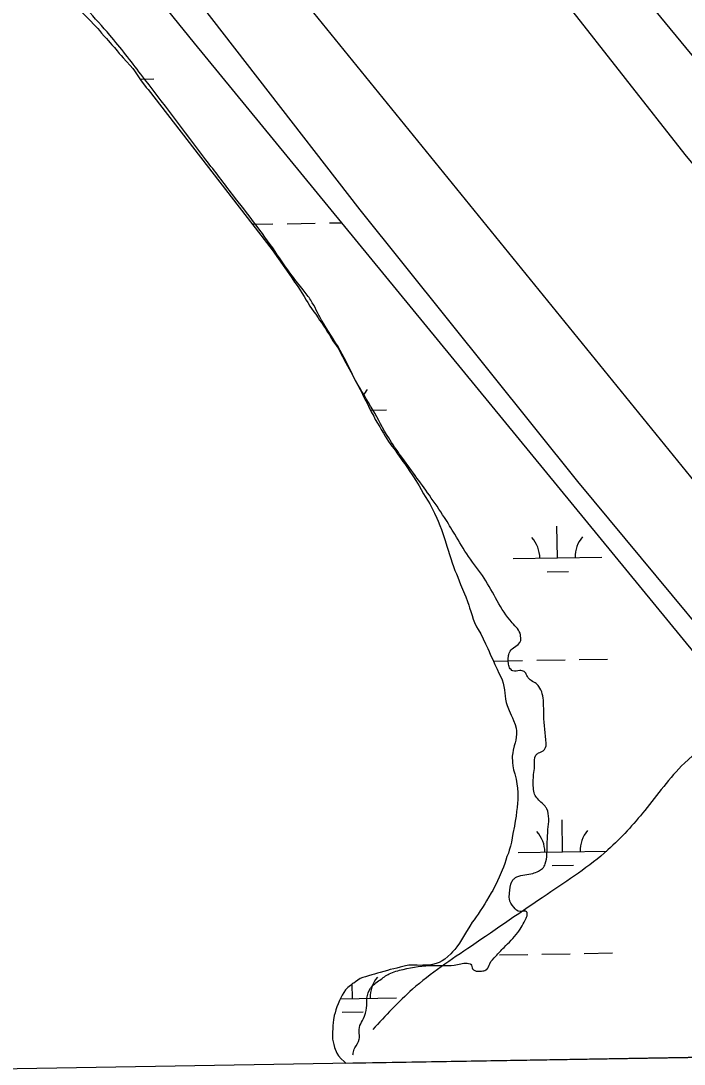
# Model space of a CAD drawing. Extents: x 3887375 to 3925618, y 296674 to 322633.
# Drawn here: x 3898333 to 3899083, y 302226 to 303407 of the extents above; entities that cross this region are included whole.
import ezdxf

# ---------------------------------------------------------------- set-up
doc = ezdxf.new("R2010")
doc.units = 0
for name, color, linetype in [('V-GRID-FRAM', 7, 'Continuous'), ('V-LEVE-TOET', 7, 'Continuous'), ('V-RIVR-EDGE', 7, 'Continuous'), ('V-ROAD-CNTR', 7, 'Continuous'), ('V-TOPO-SHOR', 7, 'Continuous'), ('V-WETL-SWMP', 7, 'Continuous')]:
    doc.layers.add(name, color=color, linetype=linetype)

msp = doc.modelspace()

# ---------------------------------------------------------------- linework, layer by layer
at = {"layer": 'V-GRID-FRAM'}
msp.add_lwpolyline([(3891343.3, 320285.8), (3923192.8, 320832.5), (3923512.8, 302652.9), (3891647.4, 302105.9), (3891343.3, 320285.8)], dxfattribs=at)
at = {"layer": 'V-LEVE-TOET'}
for points in [[(3898585.7, 303512.6), (3899286.8, 302649.1), (3899626, 302242.9)], [(3898485.1, 303491.9), (3898716.6, 303192.8), (3898962.9, 302885.5), (3899211.9, 302585.2), (3899480.2, 302254.3), (3899491.4, 302240.6)]]:
    msp.add_lwpolyline(points, dxfattribs=at)
at = {"layer": 'V-RIVR-EDGE'}
for points in [[(3894498, 310522.4), (3894530, 310496.1), (3894553.8, 310474.7), (3894579.9, 310451.3), (3894614.8, 310419.2), (3894633.2, 310400.7), (3894662.8, 310372.4), (3894685.1, 310353.4), (3894692.4, 310347.1), (3894709.8, 310328.1), (3894746.6, 310285.3), (3894785.8, 310252.2), (3894809.6, 310225.9), (3894830.4, 310205.4), (3894852.7, 310189.9), (3894866.7, 310171.8), (3894915.2, 310120.3), (3894950.1, 310083.7), (3894971.4, 310062.8), (3894999, 310039.4), (3895025.2, 310017), (3895052.8, 309992.7), (3895093, 309952.3), (3895110.9, 309932.8), (3895141.4, 309903.1), (3895188.9, 309855.9), (3895222.8, 309821.3), (3895255.8, 309784.3), (3895319.2, 309722.5), (3895350.7, 309688.4), (3895358.4, 309676.3), (3895364.7, 309669.4), (3895374.9, 309663.1), (3895389, 309650.4), (3895410.8, 309628.1), (3895448.5, 309583.3), (3895480.5, 309554.1), (3895503.8, 309527.8), (3895533.8, 309499.5), (3895577.4, 309454.8), (3895606.9, 309425.5), (3895653.5, 309378.8), (3895685.9, 309349.1), (3895719.8, 309314.5), (3895749.4, 309285.8), (3895790.6, 309242.5), (3895837.1, 309195.8), (3895863.7, 309164.1), (3895900, 309127.6), (3895944.1, 309081.4), (3895955.7, 309070.7), (3895974.6, 309054.6), (3896002.3, 309033.1), (3896032.8, 309003.9), (3896062.8, 308972.3), (3896082.7, 308950.4), (3896119.5, 308911.9), (3896139.3, 308892.5), (3896152, 308889.5), (3896163.1, 308883.7), (3896167.9, 308873.9), (3896170.3, 308862.3), (3896184.4, 308844.3), (3896211, 308816), (3896224.1, 308810.2), (3896236.7, 308802.4), (3896249.8, 308786.8), (3896255.6, 308776.6), (3896270.6, 308766.4), (3896280.3, 308753.2), (3896295.8, 308737.2), (3896375.3, 308661.2), (3896425.2, 308610.1), (3896464.4, 308570.6), (3896519.6, 308515.6), (3896548.7, 308483), (3896563.2, 308467.5), (3896597.6, 308430.9), (3896635.9, 308396.4), (3896666.4, 308365.7), (3896681.4, 308349.6), (3896712.4, 308320.4), (3896746.3, 308287.3), (3896777.4, 308260), (3896801.6, 308235.7), (3896820.5, 308215.3), (3896842.8, 308195.3), (3896851.5, 308181.2), (3896882.5, 308148.6), (3896918.8, 308116.4), (3896962.9, 308074.6), (3896997.8, 308033.2), (3897029.2, 307998.6), (3897042.3, 307985), (3897083.5, 307945.6), (3897107.2, 307918.3), (3897123.2, 307898.8), (3897130, 307898.8), (3897142.1, 307893), (3897146, 307882.3), (3897149.9, 307874), (3897162.9, 307860.4), (3897188.6, 307833.1), (3897229.3, 307788.8), (3897267.6, 307752.3), (3897300.5, 307715.8), (3897334.4, 307680.3), (3897361.5, 307651.1), (3897384.8, 307628.2), (3897411.4, 307599), (3897445.8, 307563.4), (3897494.3, 307516.7), (3897543.2, 307462.7), (3897584.8, 307418.4), (3897609, 307394), (3897646.8, 307355.6), (3897678.8, 307323.9), (3897715.1, 307290.3), (3897752, 307253.3), (3897767, 307236.3), (3897837.7, 307158.4), (3897886.6, 307104.4), (3897936, 307048.4), (3897965.5, 307015.3), (3898010.6, 306970.1), (3898027.5, 306949.1), (3898045, 306936), (3898063.9, 306914.1), (3898089, 306882.5), (3898117.1, 306854.7), (3898160.2, 306801.2), (3898195.6, 306763.7), (3898235.8, 306719.9), (3898261.5, 306693.6), (3898297.3, 306650.8), (3898332.7, 306612.3), (3898369.9, 306568), (3898397.5, 306534.9), (3898422.2, 306505.8), (3898462.9, 306455.1), (3898495.3, 306417.2), (3898522, 306382.2), (3898601.4, 306284.3), (3898652.2, 306228.4), (3898693.4, 306177.3), (3898729.7, 306130.6), (3898777.1, 306074.1), (3898825.5, 306014.3), (3898848.8, 305986), (3898904, 305917.4), (3898957.2, 305854.7), (3898984.4, 305818.2), (3899049.7, 305744.7), (3899107.8, 305679.4), (3899129.1, 305651.7), (3899142.7, 305630.3), (3899156.2, 305611.8), (3899175.1, 305588), (3899224, 305529.6), (3899256, 305493.6), (3899288.9, 305449.3), (3899312.6, 305415.2), (3899375.6, 305336.9), (3899410.9, 305296), (3899442.8, 305252.2), (3899470.4, 305211.9), (3899531.4, 305133.5), (3899579.3, 305071.2), (3899616.1, 305026), (3899647.1, 304986.1), (3899690.7, 304931.1), (3899729.4, 304876.6), (3899753.6, 304846.9), (3899770.6, 304821.6), (3899817.5, 304755.5), (3899845.6, 304713.2), (3899868.3, 304677.2), (3899889.6, 304650.4), (3899911.4, 304623.6), (3899955.4, 304569.1), (3899987.4, 304526.8), (3900012.6, 304494.2), (3900025.6, 304476.2), (3900037.2, 304456.8), (3900061.9, 304431.9), (3900070.7, 304424.1), (3900074.5, 304414.4), (3900075, 304404.2), (3900073, 304397.9), (3900071.5, 304388.7), (3900071.5, 304383.8), (3900075.9, 304379), (3900087.1, 304374.1), (3900096.3, 304367.7), (3900108.4, 304362.4), (3900117.1, 304353.6), (3900140.8, 304326.3), (3900165.5, 304299.1), (3900226.1, 304227.6), (3900277.9, 304164.3), (3900320, 304105.9), (3900352.4, 304062.6), (3900384.4, 304023.2), (3900411.5, 303988.2), (3900438.1, 303954.1), (3900462.8, 303926.8), (3900556.2, 303812.5), (3900597.9, 303762.9), (3900633.7, 303716.6), (3900652.6, 303691.3), (3900702, 303626.6), (3900774.6, 303530.8), (3900849.1, 303437.3), (3900903.4, 303371.2), (3900928.1, 303343.4), (3900948.9, 303317.6), (3901001.2, 303258.3), (3901038.9, 303216.9), (3901074.8, 303173.1), (3901092.2, 303147.3), (3901171.6, 303050.5), (3901205, 303008.6), (3901238.4, 302968.2), (3901274.7, 302927.8), (3901303.3, 302893.8), (3901344, 302847.5), (3901366.7, 302816.4), (3901404.5, 302770.2), (3901454.4, 302715.2), (3901507.2, 302659.2), (3901551.7, 302608.1), (3901584.7, 302570.6), (3901650, 302491.3), (3901681, 302443.6), (3901717.8, 302388.2), (3901785.5, 302298.2), (3901789.5, 302293.3)], [(3898708.9, 302236.4), (3898709.2, 302238.5), (3898711, 302244.5), (3898716, 302254.1), (3898716, 302260.5), (3898716.8, 302269.7), (3898720.7, 302277.5), (3898724.3, 302289.9), (3898724.7, 302300.6), (3898728.6, 302311.9), (3898739.3, 302321.2), (3898749.9, 302328.2), (3898765.6, 302333.2), (3898799.7, 302337.7), (3898827, 302338.7), (3898841.3, 302339.4), (3898842, 302339), (3898844.1, 302333.7), (3898850.1, 302331.2), (3898855.8, 302331.5), (3898860.1, 302333.3), (3898863.6, 302339.7), (3898870.4, 302348.2), (3898879.7, 302358.1), (3898895.3, 302374.8), (3898904.6, 302391.1), (3898906, 302396.8), (3898905.3, 302398.5), (3898897.9, 302398.6), (3898890.8, 302403.5), (3898885.8, 302413.1), (3898885.9, 302419.5), (3898888.7, 302432.7), (3898891.2, 302435.9), (3898894.4, 302438), (3898903.3, 302440.1), (3898912.2, 302441.9), (3898918.6, 302444.3), (3898923.2, 302447.5), (3898926.4, 302452.8), (3898928.2, 302463.5), (3898929.4, 302491.5), (3898928, 302515), (3898926.2, 302517.8), (3898916.7, 302527.4), (3898913.8, 302533.1), (3898912.8, 302541), (3898913.2, 302553.7), (3898914.3, 302563), (3898915.7, 302575.8), (3898918.9, 302578.2), (3898921.8, 302579.3), (3898927.5, 302586.4), (3898927.5, 302589.2), (3898924.7, 302620.8), (3898924.4, 302635.4), (3898919.1, 302653.5), (3898914.9, 302657.5), (3898909.2, 302661), (3898905.6, 302666), (3898902.5, 302670.3), (3898897.5, 302671.4), (3898889.7, 302671), (3898886.1, 302674.6), (3898884.7, 302679.9), (3898884.7, 302687.4), (3898885.8, 302692), (3898890.4, 302697.3), (3898898.6, 302705.5), (3898898.6, 302707.6), (3898898.3, 302711.8), (3898889.1, 302725.4), (3898857.3, 302775.9), (3898839.6, 302800.4), (3898824, 302825.7), (3898812.3, 302844.6), (3898795.3, 302869.8), (3898763.1, 302914.3), (3898749.3, 302934.6), (3898731.3, 302966.6), (3898711.8, 302999.7), (3898694.5, 303033.8), (3898673.3, 303068), (3898661.2, 303090.4), (3898652.7, 303102.1), (3898640, 303118.1), (3898620.9, 303145.5), (3898573.1, 303209.6), (3898542.6, 303249.5), (3898469, 303346.3), (3898433.9, 303390.4), (3898408.1, 303419.6), (3898376.9, 303453.4), (3898329.1, 303496.5), (3898283.7, 303543.9), (3898258.9, 303575.5), (3898244.4, 303594.7), (3898205.8, 303647.1), (3898188.1, 303676.6), (3898174.7, 303696.2), (3898144.9, 303737.4), (3898117.3, 303777.6), (3898041.6, 303881.2), (3898010.8, 303925.3), (3897980, 303967.3), (3897955.2, 304004.3), (3897936.8, 304029.9), (3897924.1, 304044.2), (3897897.8, 304065.5), (3897831.9, 304120.8), (3897790.1, 304158.2), (3897770.9, 304177), (3897739.8, 304214.8), (3897722.8, 304239.7), (3897695.9, 304279.5), (3897692.3, 304287), (3897691.3, 304292.3), (3897691.3, 304295.9), (3897690.6, 304299.1), (3897682.8, 304301.9), (3897679.3, 304309), (3897659.5, 304343.9), (3897631.5, 304390.9), (3897588.3, 304462.7), (3897569.9, 304489.1), (3897535.2, 304530.7), (3897488.8, 304585.5), (3897439.9, 304637.5), (3897387.1, 304682), (3897357.8, 304706.1)]]:
    msp.add_spline(points, degree=3, dxfattribs=at)
at = {"layer": 'V-ROAD-CNTR'}
msp.add_spline([(3899517, 302244.8), (3899438.1, 302335), (3899355.3, 302438.2), (3899301.8, 302507), (3899261.4, 302553.4), (3899223, 302570.8), (3899174.5, 302586.2), (3899123.9, 302592), (3899083.8, 302566.6), (3899038.8, 302513), (3898997.3, 302468.5), (3898928.4, 302418), (3898842.9, 302359.7), (3898776.2, 302310.7), (3898731.2, 302265.1)], degree=3, dxfattribs=at)
at = {"layer": 'V-TOPO-SHOR'}
for points in [[(3898463.3, 304123.3), (3898623.8, 303927.3), (3898727.8, 303800.2), (3898948.4, 303542.3), (3899127.7, 303324.8), (3899150.7, 303296.8), (3899424.6, 302962.7), (3899463, 302916.1), (3899505.5, 302864.5), (3899755.6, 302559.3), (3899945.8, 302334.8), (3900013.4, 302249.5)], [(3899909.8, 302247.7), (3899869.8, 302299.1), (3899848.7, 302324.2), (3899784.6, 302402.6), (3899537.9, 302706.3), (3899335.8, 302955.3), (3899212.3, 303101.9), (3899084.6, 303255.6), (3898949.5, 303427.4), (3898778, 303637), (3898682.9, 303753.6), (3898612.8, 303830.4), (3898418.1, 304053.3)]]:
    msp.add_lwpolyline(points, dxfattribs=at)
at = {"layer": 'V-WETL-SWMP'}
for p, q in [((3898529.7, 303381.6), (3898321.7, 303638.9)), ((3898395.2, 303423.9), (3898420.2, 303398.1)), ((3898420.2, 303398.1), (3898422.3, 303395.7)), ((3898422.3, 303395.7), (3898424.6, 303392.7)), ((3898424.6, 303392.7), (3898427.5, 303389.5)), ((3898427.5, 303389.5), (3898430.1, 303386.7)), ((3898430.1, 303386.7), (3898432.1, 303384.3)), ((3898432.1, 303384.3), (3898434.2, 303381.8)), ((3898434.2, 303381.8), (3898436.3, 303379.6)), ((3898436.3, 303379.6), (3898439, 303376.6)), ((3898439, 303376.6), (3898442, 303372.8)), ((3899261.1, 302488.4), (3898529.7, 303381.6)), ((3898442, 303372.8), (3898444.5, 303369.8)), ((3898444.5, 303369.8), (3898446.8, 303367.4)), ((3898446.8, 303367.4), (3898448.9, 303364.8)), ((3898448.9, 303364.8), (3898452.6, 303360.7)), ((3898452.6, 303360.7), (3898457, 303356)), ((3898457, 303356), (3898459.8, 303352.6)), ((3898459.8, 303352.6), (3898461.6, 303350)), ((3898461.6, 303350), (3898464.8, 303345.7)), ((3898464.8, 303345.7), (3898469.5, 303338.9)), ((3898468.2, 303340.8), (3898483.5, 303341.1)), ((3898469.5, 303338.9), (3898473.1, 303333.8)), ((3898473.1, 303333.8), (3898475, 303331.2)), ((3898475, 303331.2), (3898477.1, 303328.8)), ((3898477.1, 303328.8), (3898617.3, 303147.6)), ((3898594.9, 303176.5), (3898618.4, 303176.9)), ((3898634.4, 303177.1), (3898666.3, 303177.7)), ((3898682.3, 303178), (3898696.2, 303178.2)), ((3898617.3, 303147.6), (3898638.9, 303117)), ((3898638.9, 303117), (3898639.6, 303115.9)), ((3898639.6, 303115.9), (3898642.8, 303111)), ((3898642.8, 303111), (3898644.6, 303108.6)), ((3898644.6, 303108.6), (3898646.4, 303106)), ((3898646.4, 303106), (3898649.3, 303101.8)), ((3898649.3, 303101.8), (3898650.9, 303098.8)), ((3898650.9, 303098.8), (3898653.5, 303094.6)), ((3898653.5, 303094.6), (3898656.1, 303090.6)), ((3898656.1, 303090.6), (3898657.9, 303087.9)), ((3898657.9, 303087.9), (3898660.2, 303083.9)), ((3898660.2, 303083.9), (3898661.9, 303081.1)), ((3898661.9, 303081.1), (3898664.7, 303077.3)), ((3898664.7, 303077.3), (3898666.8, 303074.7)), ((3898666.8, 303074.7), (3898669.4, 303070.6)), ((3898669.4, 303070.6), (3898671.2, 303068)), ((3898671.2, 303068), (3898673.2, 303065.3)), ((3898673.2, 303065.3), (3898675.8, 303061.2)), ((3898675.8, 303061.2), (3898677.7, 303058.4)), ((3898677.7, 303058.4), (3898680.2, 303054.4)), ((3898680.2, 303054.4), (3898682.2, 303051.4)), ((3898682.2, 303051.4), (3898684.5, 303047.3)), ((3898684.5, 303047.3), (3898686.2, 303044.7)), ((3898686.2, 303044.7), (3898690.1, 303038.9)), ((3898690.1, 303038.9), (3898692.8, 303035)), ((3898692.8, 303035), (3898695.1, 303030.3)), ((3898695.1, 303030.3), (3898697, 303026.9)), ((3898697, 303026.9), (3898700.9, 303019.6)), ((3898700.9, 303019.6), (3898706.3, 303009.3)), ((3898706.3, 303009.3), (3898709.4, 303003.5)), ((3898709.4, 303003.5), (3898711.9, 302998.9)), ((3898711.9, 302998.9), (3898713.6, 302995.9)), ((3898713.6, 302995.9), (3898717.1, 302989.6)), ((3898717.1, 302989.6), (3898719.8, 302984.3)), ((3898719.8, 302984.3), (3898722.1, 302979.3)), ((3898722.1, 302979.3), (3898724.8, 302974.1)), ((3898724.8, 302974.1), (3898726.4, 302970.7)), ((3898726.4, 302970.7), (3898729.6, 302964.2)), ((3898728.7, 302966.1), (3898746.8, 302966.4)), ((3898729.6, 302964.2), (3898732.3, 302959.2)), ((3898732.3, 302959.2), (3898734, 302955.6)), ((3898734, 302955.6), (3898736.6, 302951.3)), ((3898736.6, 302951.3), (3898739.1, 302947.1)), ((3898739.1, 302947.1), (3898740.6, 302944.1)), ((3898740.6, 302944.1), (3898743.3, 302939.9)), ((3898743.3, 302939.9), (3898745.3, 302936.6)), ((3898745.3, 302936.6), (3898749, 302930.8)), ((3898749, 302930.8), (3898751.8, 302926.9)), ((3898751.8, 302926.9), (3898756.5, 302920.7)), ((3898756.5, 302920.7), (3898759.3, 302916.8)), ((3898759.3, 302916.8), (3898763, 302911.5)), ((3898763, 302911.5), (3898765.3, 302908.1)), ((3898765.3, 302908.1), (3898767.6, 302905.3)), ((3898767.6, 302905.3), (3898770.5, 302900.8)), ((3898770.5, 302900.8), (3898772.6, 302898)), ((3898772.6, 302898), (3898776.6, 302891.8)), ((3898776.6, 302891.8), (3898780.1, 302886.4)), ((3898780.1, 302886.4), (3898783.6, 302880.3)), ((3898783.6, 302880.3), (3898786.1, 302876.2)), ((3898786.1, 302876.2), (3898788.8, 302871.5)), ((3898788.8, 302871.5), (3898790.7, 302868.3)), ((3898790.7, 302868.3), (3898794, 302863.1)), ((3898794, 302863.1), (3898795.7, 302860)), ((3898795.7, 302860), (3898798.8, 302854)), ((3898798.8, 302854), (3898801.1, 302849.7)), ((3898801.1, 302849.7), (3898803.9, 302843.7)), ((3898803.9, 302843.7), (3898805.4, 302840.3)), ((3898805.4, 302840.3), (3898807.2, 302835.4)), ((3898807.2, 302835.4), (3898808.9, 302831.2)), ((3898940.2, 302798.9), (3898939.6, 302834.9)), ((3898808.9, 302831.2), (3898810.3, 302827.5)), ((3898810.3, 302827.5), (3898811.5, 302823.3)), ((3898811.5, 302823.3), (3898812.8, 302819.9)), ((3898812.8, 302819.9), (3898814.4, 302815)), ((3898814.4, 302815), (3898815.2, 302812)), ((3898815.2, 302812), (3898816.7, 302807.7)), ((3898816.7, 302807.7), (3898818.1, 302802.8)), ((3898818.1, 302802.8), (3898819.5, 302798.3)), ((3898819.5, 302798.3), (3898820.9, 302793.5)), ((3898890.2, 302798.1), (3898990.2, 302799.8)), ((3898820.9, 302793.5), (3898822.4, 302789)), ((3898822.4, 302789), (3898824.2, 302784.5)), ((3898824.2, 302784.5), (3898825.9, 302780.7)), ((3898825.9, 302780.7), (3898827.3, 302777)), ((3898827.3, 302777), (3898828.9, 302773)), ((3898928.5, 302783.3), (3898952.5, 302783.7)), ((3898828.9, 302773), (3898830.6, 302768.7)), ((3898830.6, 302768.7), (3898832.7, 302763.6)), ((3898832.7, 302763.6), (3898834.9, 302758.1)), ((3898834.9, 302758.1), (3898836.4, 302754.7)), ((3898836.4, 302754.7), (3898838.4, 302749.5)), ((3898838.4, 302749.5), (3898839.8, 302745.5)), ((3898839.8, 302745.5), (3898840.7, 302742.3)), ((3898840.7, 302742.3), (3898842.1, 302738.4)), ((3898842.1, 302738.4), (3898843.7, 302733.6)), ((3898843.7, 302733.6), (3898845, 302729.5)), ((3898845, 302729.5), (3898846.4, 302725.7)), ((3898846.4, 302725.7), (3898848.7, 302721)), ((3898848.7, 302721), (3898850.5, 302718)), ((3898850.5, 302718), (3898853.4, 302712.9)), ((3898853.4, 302712.9), (3898856.1, 302707.5)), ((3898856.1, 302707.5), (3898858.8, 302701.6)), ((3898858.8, 302701.6), (3898861.5, 302696.2)), ((3898861.5, 302696.2), (3898863, 302692.8)), ((3898863, 302692.8), (3898864.6, 302688.8)), ((3898864.6, 302688.8), (3898866.9, 302683.8)), ((3898866.9, 302683.8), (3898869.4, 302678.1)), ((3898868.8, 302682.2), (3898900.8, 302682.8)), ((3898916.8, 302683.1), (3898948.8, 302683.6)), ((3898964.8, 302683.9), (3898996.8, 302684.4)), ((3898869.4, 302678.1), (3898872, 302673)), ((3898872, 302673), (3898873.9, 302668.5)), ((3898873.9, 302668.5), (3898876, 302664.2)), ((3898876, 302664.2), (3898877.6, 302660.8)), ((3898877.6, 302660.8), (3898878.6, 302657.2)), ((3898878.6, 302657.2), (3898879.4, 302653.4)), ((3898879.4, 302653.4), (3898880.2, 302649.5)), ((3898880.2, 302649.5), (3898880.6, 302645.9)), ((3898880.6, 302645.9), (3898881, 302642.7)), ((3898881, 302642.7), (3898881.4, 302639.1)), ((3898881.4, 302639.1), (3898882, 302635.3)), ((3898882, 302635.3), (3898883.2, 302631.7)), ((3898883.2, 302631.7), (3898885.4, 302626.3)), ((3898885.4, 302626.3), (3898887.7, 302621)), ((3898887.7, 302621), (3898889.4, 302617.8)), ((3898889.4, 302617.8), (3898890.6, 302614.8)), ((3898890.6, 302614.8), (3898892.5, 302610.3)), ((3898892.5, 302610.3), (3898893.5, 302606.3)), ((3898894, 302599.5), (3898893.4, 302595.9)), ((3898893.5, 302606.3), (3898893.7, 302603.1)), ((3898893.7, 302603.1), (3898894, 302599.5)), ((3898891.3, 302586.2), (3898890.2, 302581.5)), ((3898892.2, 302589.6), (3898891.3, 302586.2)), ((3898892.9, 302592.7), (3898892.2, 302589.6)), ((3898893.4, 302595.9), (3898892.9, 302592.7)), ((3898889.5, 302578.3), (3898889.1, 302574.5)), ((3898889.1, 302574.5), (3898889.2, 302567.3)), ((3898890.2, 302581.5), (3898889.5, 302578.3)), ((3898889.2, 302567.3), (3898889.6, 302563.7)), ((3898889.6, 302563.7), (3898890.6, 302559.2)), ((3898890.6, 302559.2), (3898892, 302554.5)), ((3898892, 302554.5), (3898893.6, 302548.4)), ((3898893.6, 302548.4), (3898894.4, 302543.1)), ((3898894.4, 302543.1), (3898895, 302538.4)), ((3898895, 302538.4), (3898895.3, 302533.5)), ((3898895.3, 302533.5), (3898895.4, 302525.2)), ((3898894.5, 302516.3), (3898894, 302511.9)), ((3898894.8, 302521.2), (3898894.5, 302516.3)), ((3898895.4, 302525.2), (3898894.8, 302521.2)), ((3898892.6, 302502.8), (3898891.9, 302498.6)), ((3898893.3, 302506.8), (3898892.6, 302502.8)), ((3898894, 302511.9), (3898893.3, 302506.8)), ((3898945.9, 302466.3), (3898945.3, 302502.3)), ((3898891.4, 302495.2), (3898889.6, 302486.9)), ((3898891.9, 302498.6), (3898891.4, 302495.2)), ((3898888.8, 302482), (3898888, 302477.4)), ((3898889.6, 302486.9), (3898888.8, 302482)), ((3898885.6, 302468.1), (3898884.7, 302464.9)), ((3898887.1, 302472.7), (3898885.6, 302468.1)), ((3898888, 302477.4), (3898887.1, 302472.7)), ((3898895.9, 302465.4), (3898995.9, 302467.2)), ((3898881.8, 302456.9), (3898880.5, 302453.1)), ((3898883, 302460.9), (3898881.8, 302456.9)), ((3898884.7, 302464.9), (3898883, 302460.9)), ((3898877.5, 302445.5), (3898874.2, 302437.5)), ((3898879, 302449.1), (3898877.5, 302445.5)), ((3898880.5, 302453.1), (3898879, 302449.1)), ((3898934.2, 302450.7), (3898958.2, 302451.1)), ((3898872.4, 302433.3), (3898870.7, 302430.1)), ((3898874.2, 302437.5), (3898872.4, 302433.3)), ((3898865.3, 302420), (3898862.5, 302415.5)), ((3898867, 302422.7), (3898865.3, 302420)), ((3898869.2, 302427.3), (3898867, 302422.7)), ((3898870.7, 302430.1), (3898869.2, 302427.3)), ((3898858.1, 302407.6), (3898855.3, 302403.3)), ((3898859.9, 302410.9), (3898858.1, 302407.6)), ((3898862.5, 302415.5), (3898859.9, 302410.9)), ((3898850.5, 302395.8), (3898848.2, 302392.8)), ((3898852.9, 302399.5), (3898850.5, 302395.8)), ((3898855.3, 302403.3), (3898852.9, 302399.5)), ((3898843.8, 302386.5), (3898841, 302382.1)), ((3898846, 302389.5), (3898843.8, 302386.5)), ((3898848.2, 302392.8), (3898846, 302389.5)), ((3898836.1, 302374.1), (3898833.9, 302370.3)), ((3898841, 302382.1), (3898836.1, 302374.1)), ((3898829.3, 302362.9), (3898826.3, 302358.7)), ((3898831.7, 302366.7), (3898829.3, 302362.9)), ((3898833.9, 302370.3), (3898831.7, 302366.7)), ((3898819.4, 302351), (3898816, 302347.8)), ((3898821.6, 302353.1), (3898819.4, 302351)), ((3898824, 302355.8), (3898821.6, 302353.1)), ((3898826.3, 302358.7), (3898824, 302355.8)), ((3898874.5, 302349.6), (3898906.5, 302350.2)), ((3898922.5, 302350.4), (3898954.5, 302351)), ((3898970.5, 302351.3), (3899002.5, 302351.8)), ((3898765.4, 302336.6), (3898762.2, 302335.6)), ((3898768.4, 302337.2), (3898765.4, 302336.6)), ((3898772, 302338), (3898768.4, 302337.2)), ((3898775, 302338.2), (3898772, 302338)), ((3898778.1, 302338.1), (3898775, 302338.2)), ((3898781.3, 302337.9), (3898778.1, 302338.1)), ((3898784.7, 302337.8), (3898781.3, 302337.9)), ((3898787.9, 302338.2), (3898784.7, 302337.8)), ((3898791.7, 302338.2), (3898787.9, 302338.2)), ((3898794.7, 302338.1), (3898791.7, 302338.2)), ((3898798.9, 302338.9), (3898794.7, 302338.1)), ((3898803, 302339.9), (3898798.9, 302338.9)), ((3898806.4, 302341.2), (3898803, 302339.9)), ((3898809.6, 302342.8), (3898806.4, 302341.2)), ((3898812.6, 302344.7), (3898809.6, 302342.8)), ((3898816, 302347.8), (3898812.6, 302344.7)), ((3898723.2, 302325), (3898720.2, 302324)), ((3898726.6, 302325.8), (3898723.2, 302325)), ((3898730.3, 302327), (3898726.6, 302325.8)), ((3898733.4, 302327.9), (3898730.3, 302327)), ((3898736.6, 302329.1), (3898733.4, 302327.9)), ((3898739.8, 302329.9), (3898736.6, 302329.1)), ((3898743.7, 302330.9), (3898739.8, 302329.9)), ((3898747.9, 302332.1), (3898743.7, 302330.9)), ((3898751.1, 302333.1), (3898747.9, 302332.1)), ((3898755.2, 302334), (3898751.1, 302333.1)), ((3898758.4, 302334.8), (3898755.2, 302334)), ((3898762.2, 302335.6), (3898758.4, 302334.8)), ((3898705.9, 302315.1), (3898702.9, 302312.7)), ((3898708.3, 302317.1), (3898705.9, 302315.1)), ((3898708.3, 302300.3), (3898708, 302316.8)), ((3898709.8, 302317.8), (3898708.3, 302317.1)), ((3898711.7, 302319.2), (3898709.8, 302317.8)), ((3898714.3, 302321.1), (3898711.7, 302319.2)), ((3898717, 302322.8), (3898714.3, 302321.1)), ((3898720.2, 302324), (3898717, 302322.8)), ((3898695.2, 302301.2), (3898693.6, 302298)), ((3898694.7, 302300.1), (3898758.2, 302301.2)), ((3898696.7, 302304.1), (3898695.2, 302301.2)), ((3898698.4, 302307.1), (3898696.7, 302304.1)), ((3898700.6, 302310), (3898698.4, 302307.1)), ((3898702.9, 302312.7), (3898700.6, 302310)), ((3898690.8, 302291), (3898689.5, 302287.3)), ((3898692.1, 302294.4), (3898690.8, 302291)), ((3898693.6, 302298), (3898692.1, 302294.4)), ((3898687.7, 302281.1), (3898687, 302276.3)), ((3898688.6, 302284.1), (3898687.7, 302281.1)), ((3898689.5, 302287.3), (3898688.6, 302284.1)), ((3898696.5, 302284.7), (3898720.5, 302285.1)), ((3898686, 302266.3), (3898685.7, 302262.3)), ((3898686.1, 302269.5), (3898686, 302266.3)), ((3898686.5, 302273.3), (3898686.1, 302269.5)), ((3898687, 302276.3), (3898686.5, 302273.3)), ((3898685.7, 302262.3), (3898685.7, 302254.4)), ((3898685.7, 302254.4), (3898686.3, 302251.2)), ((3898686.3, 302251.2), (3898687.3, 302248.2)), ((3898687.3, 302248.2), (3898688.1, 302244.9)), ((3898688.1, 302244.9), (3898690.5, 302238.5)), ((3898690.5, 302238.5), (3898692.6, 302235.5)), ((3898692.6, 302235.5), (3898695.6, 302232)), ((3898695.6, 302232), (3898698.9, 302229)), ((3898700.7, 302227), (3899468.7, 302240.2)), ((3898698.9, 302229), (3898700.7, 302227))]:
    msp.add_line(p, q, dxfattribs=at)
for centre, start, end in [((3898752.1, 302967), 140.2115, 153.5815), ((3898885, 302798.4), 0.2115, 41.7552), ((3898995.4, 302800.3), 140.2115, 181.7552), ((3899001.1, 302467.7), 140.2115, 181.7552), ((3898890.7, 302465.8), 0.2115, 41.7552), ((3898763.5, 302301.8), 140.2115, 181.7552)]:
    msp.add_arc(centre, 35.2, start, end, dxfattribs=at)

doc.saveas('drawing.dxf')
